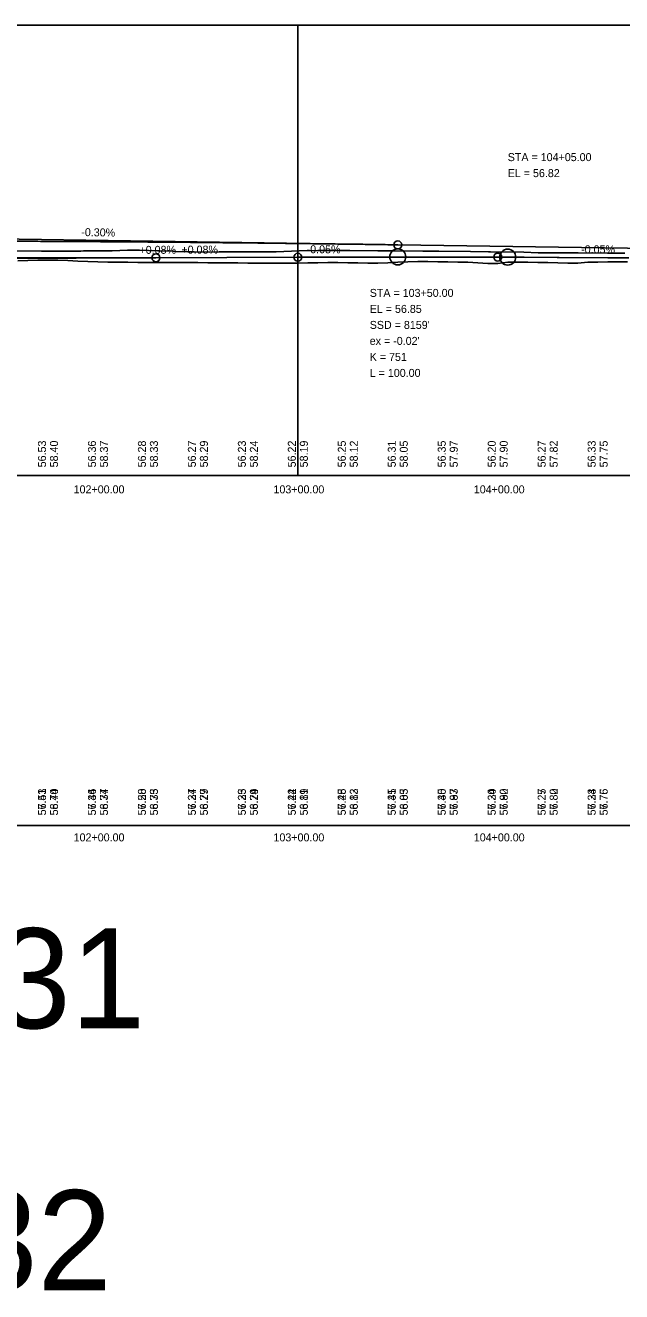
# Model space of a CAD drawing. Extents: x 3880794 to 3915434, y 287517 to 300173.
# Drawn here: x 3890702 to 3891000, y 297491 to 298124 of the extents above; entities that cross this region are included whole.
import ezdxf

# ---------------------------------------------------------------- set-up
doc = ezdxf.new("R2010")
doc.units = 0
for name, color, linetype in [('Level 1', 7, 'Continuous'), ('Level 2', 7, 'Continuous'), ('Level 30', 7, 'Continuous'), ('Level 31', 7, 'Continuous'), ('Level 32', 7, 'Continuous'), ('Level 62', 7, 'Continuous'), ('Level 63', 7, 'Continuous')]:
    doc.layers.add(name, color=color, linetype=linetype)

msp = doc.modelspace()

# ---------------------------------------------------------------- linework, layer by layer
at = {"layer": 'Level 1'}
for q in [(3890642.3, 298018.13), (3891088.3, 298011.44)]:
    msp.add_line((3890888.3, 298014.44), q, dxfattribs=at)
msp.add_lwpolyline([(3890686.43, 298011.42), (3890710.09, 298011.21), (3890710.44, 298011.22), (3890710.81, 298011.26), (3890716.71, 298011.27), (3890717.43, 298011.28), (3890728.83, 298011.32), (3890729.73, 298011.34), (3890731.14, 298011.37), (3890741.66, 298011.41), (3890743.03, 298011.45), (3890745.42, 298011.49), (3890753.04, 298011.84), (3890759.14, 298011.82), (3890768.18, 298011.49), (3890768.97, 298011.46), (3890775.95, 298011.22), (3890776.75, 298011.14), (3890783.31, 298010.97), (3890786.37, 298010.88), (3890794.24, 298010.85), (3890798.91, 298010.9), (3890805.76, 298010.9), (3890812.3, 298010.92), (3890819.03, 298010.95), (3890827.49, 298010.87), (3890838.93, 298011.4), (3890848.37, 298011.64), (3890862.69, 298011.59), (3890864.24, 298011.63), (3890878.37, 298011.41), (3890886.25, 298011.46), (3890900.83, 298011.26), (3890908.36, 298011.27), (3890908.78, 298011.26), (3890924.72, 298011.08), (3890933.63, 298010.95), (3890934.62, 298010.94), (3890951.3, 298010.74), (3890958.54, 298010.5), (3890970.52, 298010.38), (3890978.52, 298010.45), (3890993.25, 298010.34), (3891001.84, 298010.31)], dxfattribs=at)
msp.add_spline([(3890388.3, 298014.65), (3890398.3, 298014.79), (3890408.3, 298014.92), (3890418.3, 298015.05), (3890428.3, 298015.17), (3890438.3, 298015.28), (3890448.3, 298015.39), (3890458.3, 298015.5), (3890468.3, 298015.6), (3890478.3, 298015.69), (3890488.3, 298015.77), (3890498.3, 298015.85), (3890508.3, 298015.93), (3890518.3, 298016), (3890528.3, 298016.06), (3890538.3, 298016.12), (3890548.3, 298016.17), (3890558.3, 298016.21), (3890568.3, 298016.25), (3890578.3, 298016.29), (3890588.3, 298016.32), (3890598.3, 298016.34), (3890608.3, 298016.35), (3890618.3, 298016.36), (3890628.3, 298016.37), (3890638.3, 298016.37), (3890648.3, 298016.36), (3890658.3, 298016.35), (3890668.3, 298016.33), (3890678.3, 298016.3), (3890688.3, 298016.27), (3890698.3, 298016.24), (3890708.3, 298016.2), (3890718.3, 298016.15), (3890728.3, 298016.09), (3890738.3, 298016.03), (3890748.3, 298015.97), (3890758.3, 298015.9), (3890768.3, 298015.82), (3890778.3, 298015.74), (3890788.3, 298015.65), (3890798.3, 298015.55), (3890808.3, 298015.45), (3890818.3, 298015.35), (3890828.3, 298015.23), (3890838.3, 298015.12), (3890848.3, 298014.99), (3890858.3, 298014.86), (3890868.3, 298014.73), (3890878.3, 298014.59), (3890888.3, 298014.44)], degree=3, dxfattribs=at)
at = {"layer": 'Level 2'}
for p, q in [((3890767.3, 298007.95), (3890671.3, 298007.56)), ((3890767.3, 298007.95), (3890838.3, 298008.24)), ((3890838.3, 298008.24), (3890884.3, 298008.42)), ((3890938.3, 298008.31), (3890892.3, 298008.43)), ((3890938.3, 298008.31), (3890943.3, 298008.3)), ((3890943.3, 298008.3), (3890951.54, 298008.26)), ((3890951.54, 298008.26), (3890968.04, 298008.14)), ((3890968.04, 298008.14), (3890969.03, 298008.15)), ((3890969.03, 298008.15), (3890993.37, 298007.96)), ((3890993.37, 298007.96), (3890994.01, 298007.96)), ((3890994.01, 298007.96), (3891003.85, 298007.99))]:
    msp.add_line(p, q, dxfattribs=at)
msp.add_lwpolyline([(3890698.3, 298006.42), (3890703.3, 298006.6), (3890708.3, 298006.77), (3890713.3, 298006.86), (3890718.3, 298006.75), (3890723.3, 298006.57), (3890728.3, 298006.34), (3890733.3, 298006.1), (3890738.3, 298005.98), (3890743.3, 298005.79), (3890748.3, 298005.77), (3890753.3, 298005.75), (3890758.3, 298005.62), (3890763.3, 298005.6), (3890768.3, 298005.57), (3890773.3, 298005.57), (3890778.3, 298005.57), (3890783.3, 298005.6), (3890788.3, 298005.54), (3890793.3, 298005.48), (3890798.3, 298005.43), (3890803.3, 298005.39), (3890808.3, 298005.39), (3890813.3, 298005.32), (3890818.3, 298005.33), (3890823.3, 298005.33), (3890828.3, 298005.34), (3890833.3, 298005.23), (3890838.3, 298005.3), (3890843.3, 298005.38), (3890848.3, 298005.45), (3890853.3, 298005.53), (3890858.3, 298005.56), (3890863.3, 298005.47), (3890868.3, 298005.37), (3890873.3, 298005.27), (3890878.3, 298005.27), (3890883.3, 298005.49), (3890888.3, 298005.73), (3890893.3, 298005.96), (3890898.3, 298006.19), (3890903.3, 298006.11), (3890908.3, 298006.02), (3890913.3, 298005.93), (3890918.3, 298005.84), (3890923.3, 298005.77), (3890928.3, 298005.52), (3890933.3, 298005.15), (3890938.3, 298005.17), (3890943.3, 298005.7), (3890948.3, 298005.8), (3890953.3, 298005.75), (3890958.3, 298005.66), (3890963.3, 298005.56), (3890968.3, 298005.46), (3890973.3, 298005.36), (3890978.3, 298005.25), (3890983.3, 298005.73), (3890988.3, 298005.84), (3890993.3, 298005.88), (3890998.3, 298005.91), (3891003.3, 298005.96)], dxfattribs=at)
for centre, radius in [((3890888.3, 298008.44), 4), ((3890943.3, 298008.3), 4), ((3890767.3, 298007.95), 2), ((3890838.3, 298008.24), 2), ((3890938.3, 298008.31), 2)]:
    msp.add_circle(centre, radius, dxfattribs=at)
for points in [[(3890567.3, 298009.68), (3890571.3, 298009.6), (3890575.3, 298009.51), (3890579.3, 298009.43), (3890583.3, 298009.35), (3890587.3, 298009.28), (3890591.3, 298009.2), (3890595.3, 298009.13), (3890599.3, 298009.06), (3890603.3, 298008.99), (3890607.3, 298008.93), (3890611.3, 298008.86), (3890615.3, 298008.8), (3890619.3, 298008.74), (3890623.3, 298008.68), (3890627.3, 298008.63), (3890631.3, 298008.57), (3890635.3, 298008.52), (3890639.3, 298008.47), (3890643.3, 298008.42), (3890647.3, 298008.38), (3890651.3, 298008.33), (3890655.3, 298008.29), (3890659.3, 298008.25), (3890663.3, 298008.21), (3890667.3, 298008.18), (3890671.3, 298008.14), (3890675.3, 298008.11), (3890679.3, 298008.08), (3890683.3, 298008.05), (3890687.3, 298008.03), (3890691.3, 298008.01), (3890695.3, 298007.98), (3890699.3, 298007.97), (3890703.3, 298007.95), (3890707.3, 298007.93), (3890711.3, 298007.92), (3890715.3, 298007.91), (3890719.3, 298007.9), (3890723.3, 298007.89), (3890727.3, 298007.89), (3890731.3, 298007.88), (3890735.3, 298007.88), (3890739.3, 298007.88), (3890743.3, 298007.89), (3890747.3, 298007.89), (3890751.3, 298007.9), (3890755.3, 298007.91), (3890759.3, 298007.92), (3890763.3, 298007.93), (3890767.3, 298007.95)], [(3890838.3, 298008.24), (3890840.3, 298008.24), (3890842.3, 298008.25), (3890844.3, 298008.26), (3890846.3, 298008.27), (3890848.3, 298008.27), (3890850.3, 298008.28), (3890852.3, 298008.29), (3890854.3, 298008.29), (3890856.3, 298008.3), (3890858.3, 298008.3), (3890860.3, 298008.31), (3890862.3, 298008.32), (3890864.3, 298008.32), (3890866.3, 298008.33), (3890868.3, 298008.33), (3890870.3, 298008.33), (3890872.3, 298008.34), (3890874.3, 298008.34), (3890876.3, 298008.34), (3890878.3, 298008.35), (3890880.3, 298008.35), (3890882.3, 298008.35), (3890884.3, 298008.35), (3890886.3, 298008.36), (3890888.3, 298008.36), (3890890.3, 298008.36), (3890892.3, 298008.36), (3890894.3, 298008.36), (3890896.3, 298008.36), (3890898.3, 298008.36), (3890900.3, 298008.36), (3890902.3, 298008.36), (3890904.3, 298008.36), (3890906.3, 298008.36), (3890908.3, 298008.36), (3890910.3, 298008.36), (3890912.3, 298008.36), (3890914.3, 298008.35), (3890916.3, 298008.35), (3890918.3, 298008.35), (3890920.3, 298008.35), (3890922.3, 298008.34), (3890924.3, 298008.34), (3890926.3, 298008.34), (3890928.3, 298008.33), (3890930.3, 298008.33), (3890932.3, 298008.33), (3890934.3, 298008.32), (3890936.3, 298008.32), (3890938.3, 298008.31)]]:
    msp.add_spline(points, degree=3, dxfattribs=at)
at = {"layer": 'Level 31'}
msp.add_circle((3890888.3, 298014.44), 2, dxfattribs=at)
at = {"layer": 'Level 62'}
for points in [[(3890138.3, 297899.19), (3890838.3, 297899.19), (3890838.3, 298124.19), (3890138.3, 298124.19)], [(3890138.3, 297899.19), (3890838.3, 297899.19), (3890838.3, 298124.19), (3890138.3, 298124.19)], [(3890838.3, 297899.19), (3891538.3, 297899.19), (3891538.3, 298124.19), (3890838.3, 298124.19)], [(3890838.3, 297899.19), (3891538.3, 297899.19), (3891538.3, 298124.19), (3890838.3, 298124.19)]]:
    msp.add_lwpolyline(points, close=True, dxfattribs=at)
at = {"layer": 'Level 63'}
msp.add_line((3881538.3, 297724.19), (3896411.35, 297724.19), dxfattribs=at)

# ---------------------------------------------------------------- texts
at = {"layer": 'Level 1'}
msp.add_text('SBL: Lvl 1 & 31', height=50, dxfattribs=at).set_placement((3890300.98, 297622.75))
at = {"layer": 'Level 2'}
for s, height, p in [('STA = 104+05.00', 4, (3890943.3, 298056.3)), ('EL = 56.82', 4, (3890943.3, 298048.3)), ('STA = 103+50.00', 4, (3890874.26, 297988.41)), ('EL = 56.85', 4, (3890874.26, 297980.41)), ("SSD = 8159'", 4, (3890874.26, 297972.41)), ("ex = -0.02'", 4, (3890874.26, 297964.41)), ('K = 751', 4, (3890874.26, 297956.41)), ('L = 100.00', 4, (3890874.26, 297948.41)), ('NBL: Lvl 2 & 32', 50, (3890280.69, 297491.78))]:
    msp.add_text(s, height=height, dxfattribs=at).set_placement(p)
for s, rotation, p in [('+0.08%', 0.23333, (3890759.07, 298009.91)), ('+0.08%', 0.23333, (3890780.07, 298010)), ('-0.05%', 359.85211, (3890842.71, 298010.24)), ('-0.05%', 359.85211, (3890980.02, 298010.2))]:
    msp.add_text(s, height=4, rotation=rotation, dxfattribs=at).set_placement(p)
at = {"layer": 'Level 30'}
for s, p in [('102+00.00', (3890726.14, 297890.19)), ('102+00.00', (3890726.14, 297890.19)), ('103+00.00', (3890826.11, 297890.19)), ('103+00.00', (3890826.11, 297890.19)), ('104+00.00', (3890926.33, 297890.19)), ('104+00.00', (3890926.33, 297890.19)), ('102+00.00', (3890726.14, 297716.19)), ('102+00.00', (3890726.14, 297716.19)), ('103+00.00', (3890826.11, 297716.19)), ('103+00.00', (3890826.11, 297716.19)), ('104+00.00', (3890926.33, 297716.19)), ('104+00.00', (3890926.33, 297716.19))]:
    msp.add_text(s, height=4, dxfattribs=at).set_placement(p)
at = {"layer": 'Level 31'}
for s, rotation, p in [('-0.30%', 359.14063, (3890729.94, 298018.82)), ('58.40', 90, (3890718.3, 297903.19)), ('58.37', 90, (3890743.3, 297903.19)), ('58.33', 90, (3890768.3, 297903.19)), ('58.29', 90, (3890793.3, 297903.19)), ('58.24', 90, (3890818.3, 297903.19)), ('58.19', 90, (3890843.3, 297903.19)), ('58.12', 90, (3890868.3, 297903.19)), ('58.05', 90, (3890893.3, 297903.19)), ('57.97', 90, (3890918.3, 297903.19)), ('57.90', 90, (3890943.3, 297903.19)), ('57.82', 90, (3890968.3, 297903.19)), ('57.75', 90, (3890993.3, 297903.19)), ('57.41', 90, (3890712.3, 297729.19)), ('58.40', 90, (3890718.3, 297729.19)), ('57.44', 90, (3890737.3, 297729.19)), ('58.37', 90, (3890743.3, 297729.19)), ('57.50', 90, (3890762.3, 297729.19)), ('58.33', 90, (3890768.3, 297729.19)), ('57.34', 90, (3890787.3, 297729.19)), ('58.29', 90, (3890793.3, 297729.19)), ('57.35', 90, (3890812.3, 297729.19)), ('58.24', 90, (3890818.3, 297729.19)), ('57.44', 90, (3890837.3, 297729.19)), ('58.19', 90, (3890843.3, 297729.19)), ('57.48', 90, (3890862.3, 297729.19)), ('58.12', 90, (3890868.3, 297729.19)), ('57.45', 90, (3890887.3, 297729.19)), ('58.05', 90, (3890893.3, 297729.19)), ('57.40', 90, (3890912.3, 297729.19)), ('57.97', 90, (3890918.3, 297729.19)), ('57.34', 90, (3890937.3, 297729.19)), ('57.90', 90, (3890943.3, 297729.19)), ('57.25', 90, (3890962.3, 297729.19)), ('57.82', 90, (3890968.3, 297729.19)), ('57.24', 90, (3890987.3, 297729.19)), ('57.75', 90, (3890993.3, 297729.19))]:
    msp.add_text(s, height=4, rotation=rotation, dxfattribs=at).set_placement(p)
at = {"layer": 'Level 32'}
for s, p in [('56.53', (3890712.3, 297903.19)), ('56.36', (3890737.3, 297903.19)), ('56.28', (3890762.3, 297903.19)), ('56.27', (3890787.3, 297903.19)), ('56.23', (3890812.3, 297903.19)), ('56.22', (3890837.3, 297903.19)), ('56.25', (3890862.3, 297903.19)), ('56.31', (3890887.3, 297903.19)), ('56.35', (3890912.3, 297903.19)), ('56.20', (3890937.3, 297903.19)), ('56.27', (3890962.3, 297903.19)), ('56.33', (3890987.3, 297903.19)), ('56.53', (3890712.3, 297729.19)), ('56.74', (3890718.3, 297729.19)), ('56.36', (3890737.3, 297729.19)), ('56.74', (3890743.3, 297729.19)), ('56.28', (3890762.3, 297729.19)), ('56.75', (3890768.3, 297729.19)), ('56.27', (3890787.3, 297729.19)), ('56.77', (3890793.3, 297729.19)), ('56.23', (3890812.3, 297729.19)), ('56.79', (3890818.3, 297729.19)), ('56.22', (3890837.3, 297729.19)), ('56.81', (3890843.3, 297729.19)), ('56.25', (3890862.3, 297729.19)), ('56.83', (3890868.3, 297729.19)), ('56.31', (3890887.3, 297729.19)), ('56.83', (3890893.3, 297729.19)), ('56.35', (3890912.3, 297729.19)), ('56.83', (3890918.3, 297729.19)), ('56.20', (3890937.3, 297729.19)), ('56.82', (3890943.3, 297729.19)), ('56.27', (3890962.3, 297729.19)), ('56.80', (3890968.3, 297729.19)), ('56.33', (3890987.3, 297729.19)), ('56.76', (3890993.3, 297729.19))]:
    msp.add_text(s, height=4, rotation=90, dxfattribs=at).set_placement(p)

doc.saveas('drawing.dxf')
